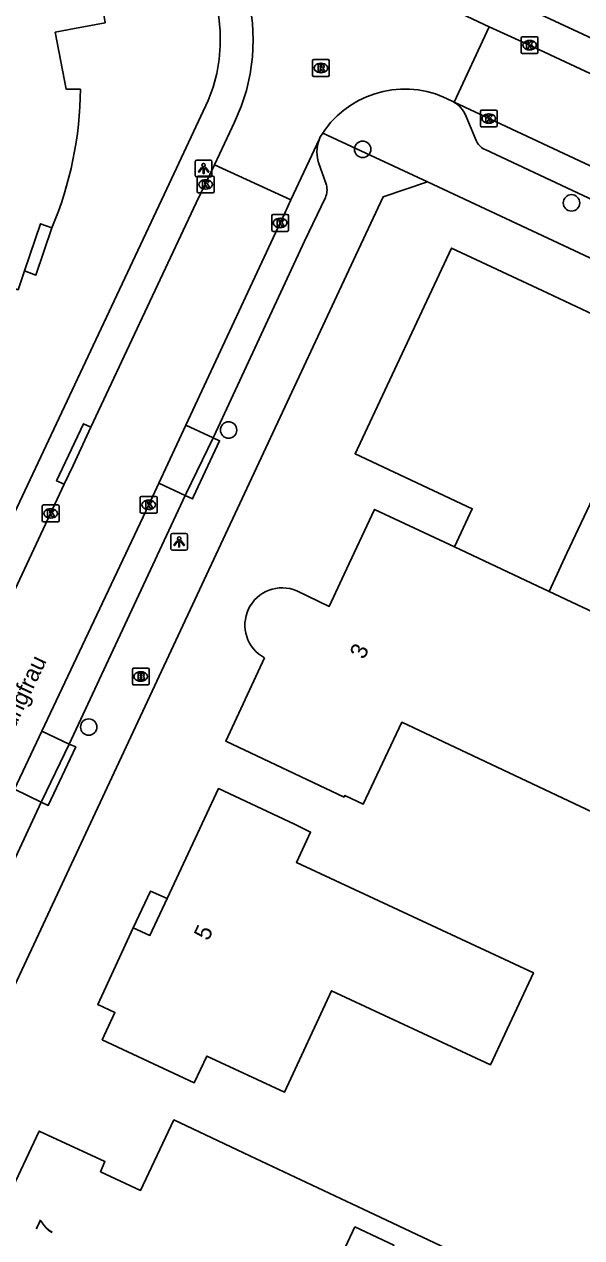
# Model space of a CAD drawing. Extents: x 158838 to 160074, y 386376 to 387776.
# Drawn here: x 159464.8 to 159498, y 386846.6 to 386918.9 of the extents above; entities that cross this region are included whole.
import ezdxf

# ---------------------------------------------------------------- set-up
doc = ezdxf.new("R2010")
doc.units = 0
for name, color, linetype in [('IMGEO_Boom', 7, 'Continuous'), ('IMGEO_Brandkraan', 7, 'Continuous'), ('IMGEO_Erf', 7, 'Continuous'), ('IMGEO_Kolk', 7, 'Continuous'), ('IMGEO_Lichtpunt', 7, 'Continuous'), ('IMGEO_Openbare_ruimte_label', 7, 'Continuous'), ('IMGEO_Pand', 7, 'Continuous'), ('IMGEO_Pand_nummerreeks', 7, 'Continuous'), ('IMGEO_Parkeervlak_open', 7, 'Continuous'), ('IMGEO_Rijbaan_lokaal_gesloten', 7, 'Continuous'), ('IMGEO_Rijbaan_lokaal_open', 7, 'Continuous'), ('IMGEO_Rioolput', 7, 'Continuous'), ('IMGEO_Voetpad_open', 7, 'Continuous')]:
    doc.layers.add(name, color=color, linetype=linetype)

msp = doc.modelspace()

# ---------------------------------------------------------------- linework, layer by layer
at = {"layer": 'IMGEO_Boom'}
for centre in [(159484.922, 386911.423), (159497.365, 386908.233), (159476.932, 386894.711), (159468.597, 386877.025)]:
    msp.add_circle(centre, 0.489, dxfattribs=at)
at = {"layer": 'IMGEO_Brandkraan'}
for p, q in [((159471.274, 386880.537), (159472.126, 386880.537)), ((159471.199, 386879.611), (159471.199, 386880.463)), ((159471.71, 386879.757), (159471.685, 386879.757)), ((159471.687, 386880.317), (159471.712, 386880.317)), ((159472.2, 386880.463), (159472.2, 386879.611)), ((159472.126, 386879.537), (159471.274, 386879.537))]:
    msp.add_line(p, q, dxfattribs=at)
for points in [[(159471.274, 386880.537), (159472.126, 386880.537)], [(159471.199, 386879.611), (159471.199, 386880.463)], [(159471.547, 386880.237), (159471.547, 386879.837), (159471.76, 386879.837)], [(159471.778, 386880.237), (159471.547, 386880.237)], [(159471.726, 386880.156), (159471.672, 386880.156), (159471.672, 386880.08)], [(159471.672, 386880.08), (159471.725, 386880.08)], [(159471.734, 386880.004), (159471.672, 386880.004), (159471.672, 386879.923)], [(159471.672, 386879.923), (159471.734, 386879.923)], [(159472.2, 386880.463), (159472.2, 386879.611)], [(159472.126, 386879.537), (159471.274, 386879.537)]]:
    msp.add_lwpolyline(points, dxfattribs=at)
for centre, radius, start, end in [((159471.276, 386880.461), 0.0765, 91.55205, 178.44795), ((159471.276, 386880.461), 0.0765, 91.55205, 178.44795), ((159472.124, 386880.461), 0.0765, 1.55205, 88.44795), ((159472.124, 386880.461), 0.0765, 1.55205, 88.44795), ((159471.727, 386880.118), 0.0379, 267.82845, 90.93552), ((159471.735, 386879.963), 0.0404, 269.87594, 90.50774), ((159471.766, 386880.088), 0.251, 268.66757, 293.53466), ((159471.782, 386880.092), 0.145, 59.4692, 91.53667), ((159471.807, 386880.139), 0.0922, 285.51372, 58.15012), ((159471.812, 386879.947), 0.105, 301.31148, 78.98903), ((159471.276, 386879.613), 0.0765, 181.55205, 268.44795), ((159471.276, 386879.613), 0.0765, 181.55205, 268.44795), ((159472.124, 386879.613), 0.0765, 271.55205, 358.44795), ((159472.124, 386879.613), 0.0765, 271.55205, 358.44795)]:
    msp.add_arc(centre, radius, start, end, dxfattribs=at)
for centre, major_axis, ratio, start_param, end_param in [((159471.686, 386880.037), (-0.387, 0.002), 0.722429, 4.712389, 7.853982), ((159471.711, 386880.037), (-0.39, 0.002), 0.717154, 1.570796, 4.712389)]:
    msp.add_ellipse(centre, major_axis=major_axis, ratio=ratio, start_param=start_param, end_param=end_param, dxfattribs=at)
at = {"layer": 'IMGEO_Erf'}
for points in [[(159466.404, 386906.755), (159465.45, 386903.932), (159464.769, 386904.184)], [(159471.251, 386865.083), (159472.283, 386867.264), (159473.275, 386866.818)]]:
    msp.add_lwpolyline(points, dxfattribs=at)
at = {"layer": 'IMGEO_Kolk'}
for p, q in [((159494.367, 386917.197), (159494.367, 386918.049)), ((159494.442, 386918.123), (159495.294, 386918.123)), ((159495.368, 386918.049), (159495.368, 386917.197)), ((159494.878, 386917.343), (159494.853, 386917.343)), ((159494.855, 386917.903), (159494.88, 386917.903)), ((159495.294, 386917.123), (159494.442, 386917.123)), ((159492.012, 386913.753), (159492.864, 386913.753)), ((159491.937, 386912.827), (159491.937, 386913.679)), ((159492.448, 386912.973), (159492.423, 386912.973)), ((159492.425, 386913.533), (159492.45, 386913.533)), ((159492.938, 386913.679), (159492.938, 386912.827)), ((159492.864, 386912.753), (159492.012, 386912.753)), ((159475.064, 386908.906), (159475.064, 386909.758)), ((159475.139, 386909.832), (159475.991, 386909.832)), ((159475.552, 386909.612), (159475.577, 386909.612)), ((159476.065, 386909.758), (159476.065, 386908.906)), ((159475.991, 386908.832), (159475.139, 386908.832)), ((159475.575, 386909.052), (159475.55, 386909.052)), ((159479.504, 386906.611), (159479.504, 386907.463)), ((159479.579, 386907.537), (159480.431, 386907.537)), ((159479.992, 386907.317), (159480.017, 386907.317)), ((159480.505, 386907.463), (159480.505, 386906.611)), ((159480.431, 386906.537), (159479.579, 386906.537)), ((159480.015, 386906.757), (159479.99, 386906.757)), ((159471.67, 386889.833), (159471.67, 386890.685)), ((159471.745, 386890.759), (159472.597, 386890.759)), ((159472.671, 386890.685), (159472.671, 386889.833)), ((159465.83, 386889.321), (159465.83, 386890.173)), ((159465.905, 386890.247), (159466.757, 386890.247)), ((159466.318, 386890.027), (159466.343, 386890.027)), ((159466.831, 386890.173), (159466.831, 386889.321)), ((159472.181, 386889.979), (159472.156, 386889.979)), ((159472.158, 386890.539), (159472.183, 386890.539)), ((159466.757, 386889.247), (159465.905, 386889.247)), ((159466.341, 386889.467), (159466.316, 386889.467)), ((159472.597, 386889.759), (159471.745, 386889.759))]:
    msp.add_line(p, q, dxfattribs=at)
for points in [[(159494.367, 386917.197), (159494.367, 386918.049)], [(159494.442, 386918.123), (159495.294, 386918.123)], [(159495.368, 386918.049), (159495.368, 386917.197)], [(159494.688, 386917.823), (159494.811, 386917.823), (159494.811, 386917.672), (159494.941, 386917.823), (159495.105, 386917.823), (159494.959, 386917.672), (159495.112, 386917.423), (159494.96, 386917.423), (159494.875, 386917.587), (159494.811, 386917.52), (159494.811, 386917.423), (159494.688, 386917.423), (159494.688, 386917.823)], [(159495.294, 386917.123), (159494.442, 386917.123)], [(159492.012, 386913.753), (159492.864, 386913.753)], [(159491.937, 386912.827), (159491.937, 386913.679)], [(159492.258, 386913.453), (159492.381, 386913.453), (159492.381, 386913.302), (159492.511, 386913.453), (159492.675, 386913.453), (159492.529, 386913.302), (159492.682, 386913.053), (159492.53, 386913.053), (159492.445, 386913.217), (159492.381, 386913.15), (159492.381, 386913.053), (159492.258, 386913.053), (159492.258, 386913.453)], [(159492.938, 386913.679), (159492.938, 386912.827)], [(159492.864, 386912.753), (159492.012, 386912.753)], [(159475.064, 386908.906), (159475.064, 386909.758)], [(159475.139, 386909.832), (159475.991, 386909.832)], [(159475.385, 386909.532), (159475.508, 386909.532), (159475.508, 386909.381), (159475.638, 386909.532), (159475.802, 386909.532), (159475.656, 386909.381), (159475.809, 386909.132), (159475.657, 386909.132), (159475.572, 386909.296), (159475.508, 386909.229), (159475.508, 386909.132), (159475.385, 386909.132), (159475.385, 386909.532)], [(159476.065, 386909.758), (159476.065, 386908.906)], [(159475.991, 386908.832), (159475.139, 386908.832)], [(159479.504, 386906.611), (159479.504, 386907.463)], [(159479.579, 386907.537), (159480.431, 386907.537)], [(159479.825, 386907.237), (159479.948, 386907.237), (159479.948, 386907.086), (159480.078, 386907.237), (159480.242, 386907.237), (159480.096, 386907.086), (159480.249, 386906.837), (159480.097, 386906.837), (159480.012, 386907.001), (159479.948, 386906.934), (159479.948, 386906.837), (159479.825, 386906.837), (159479.825, 386907.237)], [(159480.505, 386907.463), (159480.505, 386906.611)], [(159480.431, 386906.537), (159479.579, 386906.537)], [(159471.67, 386889.833), (159471.67, 386890.685)], [(159471.745, 386890.759), (159472.597, 386890.759)], [(159472.671, 386890.685), (159472.671, 386889.833)], [(159465.83, 386889.321), (159465.83, 386890.173)], [(159465.905, 386890.247), (159466.757, 386890.247)], [(159466.151, 386889.947), (159466.274, 386889.947), (159466.274, 386889.796), (159466.404, 386889.947), (159466.568, 386889.947), (159466.422, 386889.796), (159466.575, 386889.547), (159466.423, 386889.547), (159466.338, 386889.711), (159466.274, 386889.644), (159466.274, 386889.547), (159466.151, 386889.547), (159466.151, 386889.947)], [(159466.831, 386890.173), (159466.831, 386889.321)], [(159471.991, 386890.459), (159472.114, 386890.459), (159472.114, 386890.308), (159472.244, 386890.459), (159472.408, 386890.459), (159472.262, 386890.308), (159472.415, 386890.059), (159472.263, 386890.059), (159472.178, 386890.223), (159472.114, 386890.156), (159472.114, 386890.059), (159471.991, 386890.059), (159471.991, 386890.459)], [(159466.757, 386889.247), (159465.905, 386889.247)], [(159472.597, 386889.759), (159471.745, 386889.759)]]:
    msp.add_lwpolyline(points, dxfattribs=at)
for centre, start, end in [((159494.444, 386918.047), 91.55205, 178.44795), ((159494.444, 386918.047), 91.55205, 178.44795), ((159495.292, 386918.047), 1.55205, 88.44795), ((159495.292, 386918.047), 1.55205, 88.44795), ((159494.444, 386917.199), 181.55205, 268.44795), ((159494.444, 386917.199), 181.55205, 268.44795), ((159495.292, 386917.199), 271.55205, 358.44795), ((159495.292, 386917.199), 271.55205, 358.44795), ((159492.014, 386913.677), 91.55205, 178.44795), ((159492.014, 386913.677), 91.55205, 178.44795), ((159492.862, 386913.677), 1.55205, 88.44795), ((159492.862, 386913.677), 1.55205, 88.44795), ((159492.014, 386912.829), 181.55205, 268.44795), ((159492.014, 386912.829), 181.55205, 268.44795), ((159492.862, 386912.829), 271.55205, 358.44795), ((159492.862, 386912.829), 271.55205, 358.44795), ((159475.141, 386909.756), 91.55205, 178.44795), ((159475.141, 386909.756), 91.55205, 178.44795), ((159475.989, 386909.756), 1.55205, 88.44795), ((159475.989, 386909.756), 1.55205, 88.44795), ((159475.141, 386908.908), 181.55205, 268.44795), ((159475.141, 386908.908), 181.55205, 268.44795), ((159475.989, 386908.908), 271.55205, 358.44795), ((159475.989, 386908.908), 271.55205, 358.44795), ((159479.581, 386907.461), 91.55205, 178.44795), ((159479.581, 386907.461), 91.55205, 178.44795), ((159480.429, 386907.461), 1.55205, 88.44795), ((159480.429, 386907.461), 1.55205, 88.44795), ((159479.581, 386906.613), 181.55205, 268.44795), ((159479.581, 386906.613), 181.55205, 268.44795), ((159480.429, 386906.613), 271.55205, 358.44795), ((159480.429, 386906.613), 271.55205, 358.44795), ((159471.747, 386890.683), 91.55205, 178.44795), ((159471.747, 386890.683), 91.55205, 178.44795), ((159472.595, 386890.683), 1.55205, 88.44795), ((159472.595, 386890.683), 1.55205, 88.44795), ((159465.907, 386890.171), 91.55205, 178.44795), ((159465.907, 386890.171), 91.55205, 178.44795), ((159466.755, 386890.171), 1.55205, 88.44795), ((159466.755, 386890.171), 1.55205, 88.44795), ((159465.907, 386889.323), 181.55205, 268.44795), ((159465.907, 386889.323), 181.55205, 268.44795), ((159466.755, 386889.323), 271.55205, 358.44795), ((159466.755, 386889.323), 271.55205, 358.44795), ((159471.747, 386889.835), 181.55205, 268.44795), ((159471.747, 386889.835), 181.55205, 268.44795), ((159472.595, 386889.835), 271.55205, 358.44795), ((159472.595, 386889.835), 271.55205, 358.44795)]:
    msp.add_arc(centre, 0.0765, start, end, dxfattribs=at)
for centre, major_axis, ratio, start_param, end_param in [((159494.854, 386917.623), (-0.387, 0.002), 0.722429, 4.712389, 7.853982), ((159494.879, 386917.623), (-0.39, 0.002), 0.717154, 1.570796, 4.712389), ((159492.424, 386913.253), (-0.387, 0.002), 0.722429, 4.712389, 7.853982), ((159492.449, 386913.253), (-0.39, 0.002), 0.717154, 1.570796, 4.712389), ((159475.551, 386909.332), (-0.387, 0.002), 0.722429, 4.712389, 7.853982), ((159475.576, 386909.332), (-0.39, 0.002), 0.717154, 1.570796, 4.712389), ((159479.991, 386907.037), (-0.387, 0.002), 0.722429, 4.712389, 7.853982), ((159480.016, 386907.037), (-0.39, 0.002), 0.717154, 1.570796, 4.712389), ((159466.317, 386889.747), (-0.387, 0.002), 0.722429, 4.712389, 7.853982), ((159466.342, 386889.747), (-0.39, 0.002), 0.717154, 1.570796, 4.712389), ((159472.157, 386890.259), (-0.387, 0.002), 0.722429, 4.712389, 7.853982), ((159472.182, 386890.259), (-0.39, 0.002), 0.717154, 1.570796, 4.712389)]:
    msp.add_ellipse(centre, major_axis=major_axis, ratio=ratio, start_param=start_param, end_param=end_param, dxfattribs=at)
at = {"layer": 'IMGEO_Lichtpunt'}
for p, q in [((159474.945, 386910.684), (159474.945, 386909.877)), ((159474.945, 386910.684), (159474.945, 386909.877)), ((159475.847, 386910.779), (159475.039, 386910.779)), ((159475.847, 386910.779), (159475.039, 386910.779)), ((159475.941, 386909.877), (159475.941, 386910.684)), ((159475.941, 386909.877), (159475.941, 386910.684)), ((159475.039, 386909.783), (159475.847, 386909.783)), ((159475.039, 386909.783), (159475.847, 386909.783)), ((159473.488, 386888.458), (159473.488, 386887.651)), ((159473.488, 386888.458), (159473.488, 386887.651)), ((159474.39, 386888.553), (159473.582, 386888.553)), ((159474.39, 386888.553), (159473.582, 386888.553)), ((159474.484, 386887.651), (159474.484, 386888.458)), ((159474.484, 386887.651), (159474.484, 386888.458)), ((159473.582, 386887.557), (159474.39, 386887.557)), ((159473.582, 386887.557), (159474.39, 386887.557))]:
    msp.add_line(p, q, dxfattribs=at)
for points in [[(159475.319, 386910.348), (159475.358, 386910.32), (159475.17, 386910.058), (159475.132, 386910.085), (159475.319, 386910.348)], [(159475.421, 386910.3), (159475.468, 386910.3), (159475.468, 386909.978), (159475.421, 386909.978), (159475.421, 386910.3)], [(159475.531, 386910.32), (159475.569, 386910.347), (159475.756, 386910.085), (159475.717, 386910.057), (159475.531, 386910.32)], [(159473.862, 386888.122), (159473.901, 386888.094), (159473.713, 386887.832), (159473.675, 386887.859), (159473.862, 386888.122)], [(159473.964, 386888.074), (159474.011, 386888.074), (159474.011, 386887.752), (159473.964, 386887.752), (159473.964, 386888.074)], [(159474.074, 386888.094), (159474.112, 386888.121), (159474.299, 386887.859), (159474.26, 386887.831), (159474.074, 386888.094)]]:
    msp.add_lwpolyline(points, dxfattribs=at)
for centre in [(159475.444, 386910.482), (159473.987, 386888.256)]:
    msp.add_circle(centre, 0.0994, dxfattribs=at)
for centre, start, end in [((159475.039, 386910.684), 90, 180), ((159475.039, 386910.684), 90, 180), ((159475.847, 386910.684), 0, 90), ((159475.847, 386910.684), 0, 90), ((159475.039, 386909.877), 180, 270), ((159475.039, 386909.877), 180, 270), ((159475.847, 386909.877), 270, 0), ((159475.847, 386909.877), 270, 360), ((159473.582, 386888.458), 90, 180), ((159473.582, 386888.458), 90, 180), ((159474.39, 386888.458), 0, 90), ((159474.39, 386888.458), 0, 90), ((159473.582, 386887.651), 180, 270), ((159473.582, 386887.651), 180, 270), ((159474.39, 386887.651), 270, 0), ((159474.39, 386887.651), 270, 360)]:
    msp.add_arc(centre, 0.0946, start, end, dxfattribs=at)
at = {"layer": 'IMGEO_Pand'}
for points in [[(159464.769, 386904.184), (159464.391, 386903.061), (159460.298, 386904.472), (159460.677, 386905.569), (159458.852, 386906.191), (159458.654, 386905.572), (159457.231, 386906.064), (159457.439, 386906.669), (159455.168, 386907.455), (159457.075, 386912.954), (159454.036, 386913.97), (159453.425, 386917.304), (159450.425, 386916.754), (159449.585, 386921.338), (159468.534, 386924.81), (159469.406, 386922.923), (159468.587, 386922.595), (159469.144, 386919.643), (159469.453, 386919.703), (159469.584, 386918.956), (159467.75, 386918.61), (159466.602, 386918.394), (159467.246, 386915.008), (159468.105, 386915.009)], [(159464.769, 386904.184), (159465.715, 386906.995), (159466.404, 386906.755)], [(159496.026, 386885.096), (159497.094, 386887.371), (159499.644, 386892.802), (159500, 386892.919), (159501.227, 386893.324), (159507.294, 386890.479), (159509.996, 386896.23), (159501.885, 386900.06), (159500, 386900.945), (159495.609, 386903.007), (159490.213, 386905.541), (159484.467, 386893.3), (159491.454, 386890.019), (159490.386, 386887.75)], [(159490.386, 386887.75), (159485.633, 386889.981), (159483.825, 386886.128), (159482.925, 386884.206), (159480.992, 386885.135)], [(159496.026, 386885.096), (159490.386, 386887.75)], [(159479.074, 386881.145), (159476.762, 386876.179), (159483.819, 386872.857), (159483.866, 386872.956), (159484.959, 386872.441), (159487.26, 386877.318), (159500, 386871.307), (159501.485, 386870.606), (159506.064, 386880.37), (159500, 386883.225), (159496.026, 386885.096)], [(159471.251, 386865.083), (159469.132, 386860.516), (159470.157, 386860.025), (159469.399, 386858.417), (159474.886, 386855.85), (159475.632, 386857.444), (159480.26, 386855.291), (159483.07, 386861.329), (159492.543, 386856.922), (159495.092, 386862.4), (159480.972, 386868.969), (159481.822, 386870.775), (159480.86, 386871.245), (159476.329, 386873.36), (159473.275, 386866.818)], [(159473.275, 386866.818), (159472.249, 386864.62), (159471.251, 386865.083)], [(159484.462, 386847.283), (159486.777, 386846.192), (159486.153, 386844.868), (159488.762, 386843.639), (159489.875, 386846.001), (159484.95, 386848.321), (159478.192, 386851.505), (159473.671, 386853.64), (159471.69, 386849.445), (159469.303, 386850.553), (159469.563, 386851.158), (159465.651, 386852.979), (159461.25, 386843.679), (159466.418, 386841.246), (159466.07, 386840.514), (159465.813, 386840.736), (159465.603, 386840.494), (159471.466, 386835.66), (159471.657, 386835.891), (159471.094, 386836.346), (159474.826, 386844.293), (159481.57, 386841.125), (159484.462, 386847.283)]]:
    msp.add_lwpolyline(points, dxfattribs=at)
for centre, radius, start, end in [((159446.298, 386915.201), 21.807, 337.21441, 359.49639), ((159480.12, 386883.098), 2.216, 66.82188, 241.83077)]:
    msp.add_arc(centre, radius, start, end, dxfattribs=at)
at = {"layer": 'IMGEO_Parkeervlak_open'}
for points in [[(159474.388, 386895.009), (159476.009, 386894.254)], [(159474.353, 386890.809), (159472.772, 386891.549)], [(159465.806, 386876.788), (159467.438, 386876.017)], [(159465.771, 386872.562), (159464.167, 386873.32)]]:
    msp.add_lwpolyline(points, dxfattribs=at)
at = {"layer": 'IMGEO_Rijbaan_lokaal_gesloten'}
for points in [[(159468.732, 386894.873), (159475.007, 386908.23), (159476.09, 386910.499)], [(159474.388, 386895.009), (159480.004, 386907.037), (159480.284, 386907.63), (159480.646, 386908.407)], [(159472.772, 386891.549), (159474.388, 386895.009)], [(159468.732, 386894.873), (159467.661, 386892.592), (159467.139, 386891.478)], [(159447.09, 386849.45), (159447.457, 386849.88), (159447.784, 386850.342), (159448.012, 386850.724), (159448.981, 386852.741), (159457.267, 386870.398), (159467.139, 386891.478)], [(159465.806, 386876.788), (159472.17, 386890.26), (159472.772, 386891.549)], [(159464.167, 386873.32), (159465.806, 386876.788)]]:
    msp.add_lwpolyline(points, dxfattribs=at)
at = {"layer": 'IMGEO_Rijbaan_lokaal_open'}
for points in [[(159475.932, 386925.564), (159477.252, 386922.926), (159477.301, 386922.826), (159477.695, 386921.894), (159478.004, 386920.931), (159478.227, 386919.944), (159478.36, 386918.941), (159478.403, 386917.93), (159478.356, 386916.92), (159478.218, 386915.918), (159477.992, 386914.932), (159477.678, 386913.97), (159477.28, 386913.04), (159476.09, 386910.499)], [(159492.46, 386918.715), (159484.515, 386922.455)], [(159490.368, 386914.236), (159492.46, 386918.715)], [(159490.219, 386914.306), (159489.746, 386914.535), (159489.255, 386914.721), (159488.749, 386914.862), (159488.232, 386914.957), (159487.71, 386915.006), (159487.184, 386915.008), (159486.661, 386914.963), (159486.144, 386914.871), (159485.637, 386914.734), (159485.144, 386914.551), (159484.67, 386914.326), (159484.217, 386914.059), (159483.791, 386913.753), (159483.393, 386913.41), (159483.028, 386913.032), (159482.698, 386912.624), (159482.539, 386912.386)], [(159490.219, 386914.306), (159490.368, 386914.236)], [(159482.346, 386912.054), (159482.394, 386912.169), (159482.405, 386912.187), (159482.539, 386912.386)], [(159480.646, 386908.407), (159482.346, 386912.054)], [(159476.09, 386910.499), (159480.646, 386908.407)]]:
    msp.add_lwpolyline(points, dxfattribs=at)
at = {"layer": 'IMGEO_Rioolput'}
for p, q in [((159481.93, 386915.836), (159481.93, 386916.688)), ((159482.005, 386916.762), (159482.857, 386916.762)), ((159482.931, 386916.688), (159482.931, 386915.836)), ((159482.441, 386915.982), (159482.416, 386915.982)), ((159482.418, 386916.542), (159482.443, 386916.542)), ((159482.857, 386915.762), (159482.005, 386915.762))]:
    msp.add_line(p, q, dxfattribs=at)
for points in [[(159481.93, 386915.836), (159481.93, 386916.688)], [(159482.005, 386916.762), (159482.857, 386916.762)], [(159482.931, 386916.688), (159482.931, 386915.836)], [(159482.519, 386916.46), (159482.267, 386916.462), (159482.267, 386916.062)], [(159482.267, 386916.062), (159482.391, 386916.062), (159482.391, 386916.224), (159482.402, 386916.224)], [(159482.445, 386916.381), (159482.391, 386916.381), (159482.391, 386916.3)], [(159482.391, 386916.3), (159482.443, 386916.3)], [(159482.449, 386916.195), (159482.52, 386916.062), (159482.66, 386916.062), (159482.595, 386916.188)], [(159482.857, 386915.762), (159482.005, 386915.762)]]:
    msp.add_lwpolyline(points, dxfattribs=at)
for centre, radius, start, end in [((159482.007, 386916.686), 0.0765, 91.55205, 178.44795), ((159482.007, 386916.686), 0.0765, 91.55205, 178.44795), ((159482.855, 386916.686), 0.0765, 1.55205, 88.44795), ((159482.855, 386916.686), 0.0765, 1.55205, 88.44795), ((159482.401, 386916.171), 0.0533, 26.02933, 88.69889), ((159482.427, 386916.489), 0.19, 274.7715, 282.96867), ((159482.451, 386916.285), 0.0964, 77.00612, 93.18647), ((159482.465, 386916.342), 0.0378, 276.66336, 79.67722), ((159482.518, 386916.35), 0.109, 350.36119, 89.41601), ((159482.516, 386916.35), 0.112, 277.58423, 350.98172), ((159482.5, 386916.135), 0.108, 29.51342, 73.79051), ((159482.007, 386915.838), 0.0765, 181.55205, 268.44795), ((159482.007, 386915.838), 0.0765, 181.55205, 268.44795), ((159482.855, 386915.838), 0.0765, 271.55205, 358.44795), ((159482.855, 386915.838), 0.0765, 271.55205, 358.44795)]:
    msp.add_arc(centre, radius, start, end, dxfattribs=at)
for centre, major_axis, ratio, start_param, end_param in [((159482.417, 386916.262), (-0.387, 0.002), 0.722429, 4.712389, 7.853982), ((159482.442, 386916.262), (-0.39, 0.002), 0.717154, 1.570796, 4.712389)]:
    msp.add_ellipse(centre, major_axis=major_axis, ratio=ratio, start_param=start_param, end_param=end_param, dxfattribs=at)
at = {"layer": 'IMGEO_Voetpad_open'}
for points in [[(159443.748, 386851.198), (159446.49, 386852.189), (159456.995, 386874.57), (159458.988, 386878.816), (159473.085, 386908.739), (159475.721, 386914.323), (159476.01, 386915.117), (159476.227, 386915.934), (159476.37, 386916.766), (159476.439, 386917.609), (159476.431, 386918.454), (159476.349, 386919.295), (159476.191, 386920.125), (159475.96, 386920.938), (159475.658, 386921.727), (159475.5, 386922.069), (159463.326, 386946.18), (159460.362, 386951.981)], [(159488.508, 386922.724), (159493.29, 386920.492), (159500, 386917.36), (159519.31, 386908.348)], [(159518.693, 386906.456), (159511.226, 386909.943), (159500, 386915.212), (159494.868, 386917.621), (159492.46, 386918.715)], [(159512.109, 386902.07), (159500, 386907.756), (159492.215, 386911.412), (159492.163, 386911.436), (159492.085, 386911.478), (159492.011, 386911.527), (159491.942, 386911.582), (159491.878, 386911.644), (159491.82, 386911.71), (159491.768, 386911.782), (159491.722, 386911.858), (159491.684, 386911.938), (159491.094, 386913.368), (159491.032, 386913.509), (159490.957, 386913.645), (159490.871, 386913.773), (159490.773, 386913.892), (159490.665, 386914.003), (159490.548, 386914.104), (159490.422, 386914.193), (159490.289, 386914.271), (159490.219, 386914.306)], [(159512.874, 386903.699), (159500, 386909.727), (159490.368, 386914.236)], [(159482.539, 386912.386), (159488.786, 386909.483)], [(159482.346, 386912.054), (159482.284, 386911.866), (159482.238, 386911.674), (159482.21, 386911.478), (159482.199, 386911.281), (159482.207, 386911.083), (159482.232, 386910.887), (159482.274, 386910.694), (159482.292, 386910.629), (159482.744, 386909.349), (159482.761, 386909.295), (159482.782, 386909.203), (159482.795, 386909.108), (159482.8, 386909.013), (159482.796, 386908.918), (159482.784, 386908.823), (159482.763, 386908.731), (159482.734, 386908.64), (159482.697, 386908.552), (159481.458, 386905.945), (159476.043, 386894.325), (159476.009, 386894.254)], [(159456.555, 386845.349), (159484.373, 386904.822), (159486.143, 386908.598), (159488.786, 386909.483)], [(159488.786, 386909.483), (159496.898, 386905.688), (159503.161, 386902.757), (159514.409, 386897.495), (159514.326, 386897.305), (159518.35, 386893.451), (159527.829, 386874.725), (159528.036, 386874.843), (159532.135, 386866.922), (159531.993, 386866.849), (159573.913, 386784.786)], [(159467.139, 386891.478), (159466.686, 386891.691), (159468.28, 386895.085), (159468.732, 386894.873)], [(159476.009, 386894.254), (159476.398, 386894.073), (159474.85, 386890.745), (159474.786, 386890.607), (159474.353, 386890.809)], [(159476.009, 386894.254), (159474.414, 386890.939), (159474.353, 386890.809)], [(159474.353, 386890.809), (159467.438, 386876.017)], [(159467.438, 386876.017), (159467.826, 386875.843), (159466.183, 386872.367), (159465.771, 386872.562)], [(159467.438, 386876.017), (159465.803, 386872.63), (159465.771, 386872.562)], [(159465.771, 386872.562), (159459.862, 386859.891), (159459.828, 386859.821)]]:
    msp.add_lwpolyline(points, dxfattribs=at)

# ---------------------------------------------------------------- texts
at = {"layer": 'IMGEO_Openbare_ruimte_label'}
msp.add_text('Jungfrau', height=1, rotation=64.71652, dxfattribs=at).set_placement((159463.884, 386876.276))
at = {"layer": 'IMGEO_Pand_nummerreeks'}
for s, rotation, p in [('3', 64.62964, (159485.008, 386881.008)), ('5', 65.11991, (159475.724, 386864.258)), ('7', 64.67548, (159466.297, 386846.677))]:
    msp.add_text(s, height=1, rotation=rotation, dxfattribs=at).set_placement(p)

doc.saveas('drawing.dxf')
